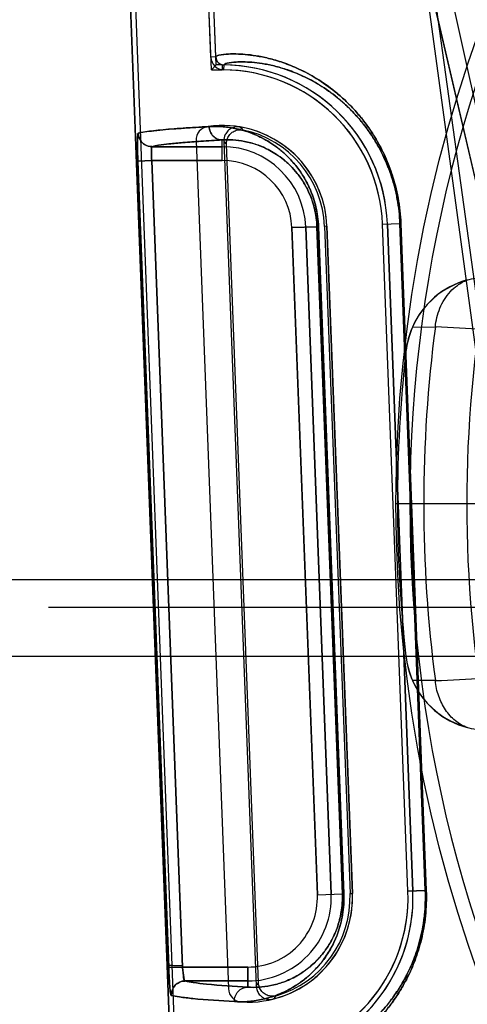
# Model space of a CAD drawing. Header units: millimetres. Extents: x 0 to 297, y 0 to 210.
# Tile 410 of 446: x 242.216 to 242.361, y 160.549 to 160.867. Entities that reach past the tile are written whole.
import ezdxf

# ---------------------------------------------------------------- set-up
doc = ezdxf.new("R2010")
doc.units = ezdxf.units.MM
doc.header["$LTSCALE"] = 16.335
doc.layers.get('0').update_dxf_attribs({"linetype": 'CONTINUOUS'})
for name, color, linetype in [('AXES_REF', 7, 'CONTINUOUS'), ('INTFCLR_1', 7, 'CONTINUOUS'), ('INTFCLR_144815', 7, 'CONTINUOUS'), ('INTFCLR_72935', 7, 'CONTINUOUS')]:
    doc.layers.add(name, color=color, linetype=linetype)

msp = doc.modelspace()

# ---------------------------------------------------------------- linework, layer by layer
at = {"color": 7, "linetype": 'Continuous'}
for radius in [8.7262453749, 8.7255, 8.6696226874]:
    msp.add_circle((241.415033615, 154.4105885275), radius, dxfattribs=at)
msp.add_arc((241.415033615, 154.4105885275), 8.64, 278.2771290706, 261.7228709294, dxfattribs=at)
at = {"layer": 'AXES_REF', "color": 9, "linetype": 'Continuous'}
msp.add_arc((241.415033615, 154.4105885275), 7.9600610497, 94.4118118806, 85.5881881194, dxfattribs=at)
at = {"layer": 'INTFCLR_1', "color": 6, "linetype": 'Continuous'}
for p, q in [((242.2401786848, 161.1861563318), (242.2868884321, 159.9635757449)), ((242.2417635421, 161.1862412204), (242.2884753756, 159.9636060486)), ((242.2782538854, 160.855222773), (242.2655581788, 161.1875200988)), ((242.279839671, 160.8552833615), (242.2671430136, 161.187605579)), ((242.2734575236, 160.8281587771), (242.283947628, 160.553590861)), ((242.31586579, 160.8004523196), (242.3241182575, 160.5844523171)), ((242.3421051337, 160.5851395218), (242.3338526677, 160.8011395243)), ((242.3436920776, 160.5851698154), (242.335439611, 160.8011698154))]:
    msp.add_line(p, q, dxfattribs=at)
at = {"layer": 'INTFCLR_1', "color": 9, "linetype": 'Continuous'}
for p, q in [((242.2798396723, 160.8552833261), (242.278253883, 160.8552228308)), ((242.2824924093, 160.851099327), (242.2825092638, 160.8526861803)), ((242.2819446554, 160.8217341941), (242.2819446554, 160.8284127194)), ((242.2819446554, 160.8262335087), (242.2591976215, 160.8262335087)), ((242.2545951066, 160.8215623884), (242.2590876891, 160.8217341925)), ((242.2545951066, 160.8215623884), (242.2645823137, 160.5604066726)), ((242.2590876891, 160.8217341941), (242.2819446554, 160.8217341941)), ((242.2590876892, 160.8217341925), (242.2690747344, 160.5605784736)), ((242.3045060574, 160.8000183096), (242.3126244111, 160.8003284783)), ((242.312758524, 160.5840183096), (242.3045060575, 160.8000183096)), ((242.3172545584, 160.5841900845), (242.3090020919, 160.8001900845)), ((242.3131190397, 160.8003284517), (242.3126244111, 160.8003284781)), ((242.3126244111, 160.8003284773), (242.3208407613, 160.5843270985)), ((242.3213430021, 160.5843270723), (242.3131190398, 160.8003284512)), ((242.3338526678, 160.8011395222), (242.3394973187, 160.801355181)), ((242.3394973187, 160.801355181), (242.3477127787, 160.5853537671)), ((242.3394973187, 160.801355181), (242.3398085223, 160.8013551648)), ((242.348029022, 160.5853537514), (242.3398085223, 160.8013551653)), ((242.3421051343, 160.5851395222), (242.3477127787, 160.5853537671)), ((242.3477127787, 160.5853537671), (242.348029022, 160.5853537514)), ((242.312758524, 160.5840183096), (242.3208407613, 160.5843270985)), ((242.3208407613, 160.5843270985), (242.3213430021, 160.5843270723)), ((242.2690747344, 160.5605784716), (242.2645823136, 160.5604066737)), ((242.290197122, 160.5605784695), (242.2690747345, 160.5605784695)), ((242.290197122, 160.5540757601), (242.290197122, 160.5605784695)), ((242.2698823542, 160.5560791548), (242.290197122, 160.5560791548))]:
    msp.add_line(p, q, dxfattribs=at)
at = {"layer": 'INTFCLR_1', "color": 6, "linetype": 'Continuous'}
for centre, radius, start, end in [((242.2825379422, 160.8553862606), 0.0042871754, 182.185453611, 269.3914573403), ((242.2825379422, 160.8553862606), 0.0027002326, 182.184680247, 269.3914656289), ((242.2819446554, 160.7991563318), 0.0519458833, 2.1879728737, 89.39582255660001), ((242.2819446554, 160.7991563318), 0.0535328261, 2.1879705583, 89.39575729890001), ((242.2779542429, 160.8283305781), 0.0045, 97.7885062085, 182.1879698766), ((242.2819446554, 160.7991563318), 0.0339458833, 2.1879704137, 97.78850629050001), ((242.290197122, 160.5831563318), 0.0519458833, 274.9802481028, 2.1879701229), ((242.290197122, 160.5831563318), 0.0535328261, 274.9802484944, 2.1879705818), ((242.290197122, 160.5831563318), 0.0339458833, 266.5874348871, 2.1879703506), ((242.2884443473, 160.553762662), 0.0045, 182.187969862, 266.5874352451)]:
    msp.add_arc(centre, radius, start, end, dxfattribs=at)
at = {"layer": 'INTFCLR_1', "color": 9, "linetype": 'Continuous'}
for centre, radius, start, end in [((242.2819446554, 160.7991563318), 0.0270771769, 2.1879705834, 89.99999998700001), ((242.2819446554, 160.7991563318), 0.0225778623, 2.1879702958, 89.99999993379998), ((242.290197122, 160.5831563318), 0.027077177, 270.0000000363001, 2.1879705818), ((242.2901971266, 160.5831563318), 0.0225778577, 270.0000000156, 2.1879709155)]:
    msp.add_arc(centre, radius, start, end, dxfattribs=at)
at = {"layer": 'INTFCLR_1', "color": 7, "linetype": 'Continuous'}
msp.add_arc((242.2698924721, 160.5515780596), 0.0045014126, 90.12879281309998, 182.1644691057, dxfattribs=at)
at = {"layer": 'INTFCLR_1', "color": 9, "linetype": 'Continuous'}
for points, knots in [([(242.3398085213, 160.8013551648), (242.3397031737, 160.8041232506), (242.3393237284, 160.8075660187), (242.3385114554, 160.8115929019), (242.337907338, 160.8141316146), (242.3371942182, 160.8165778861), (242.3363829, 160.8189275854), (242.3355433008, 160.8211319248), (242.3340161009, 160.8246543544), (242.3320204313, 160.8283682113), (242.3298619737, 160.8317159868), (242.3277697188, 160.834635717), (242.3251109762, 160.8378567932), (242.321846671, 160.841189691), (242.3177437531, 160.8447756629), (242.3127973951, 160.8482747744), (242.3078542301, 160.8509258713), (242.3041735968, 160.8525176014), (242.3009137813, 160.8537342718), (242.2978053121, 160.8546540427), (242.2948693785, 160.8553129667), (242.2923320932, 160.8557743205), (242.2895120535, 160.8561259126), (242.2865363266, 160.856283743), (242.2837303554, 160.8562472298), (242.2815487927, 160.8560044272), (242.2802468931, 160.8556812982), (242.279834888, 160.855407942), (242.2798396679, 160.8552833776)], [0, 0, 0, 0, 0.09145445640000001, 0.1138036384, 0.1356225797, 0.1775934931, 0.1978577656, 0.2176815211, 0.2554568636, 0.3245480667, 0.3565511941, 0.3869221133, 0.443096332, 0.4942467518, 0.5407728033, 0.6228600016, 0.6936556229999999, 0.7255371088, 0.7551980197, 0.8084927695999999, 0.8323850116, 0.8545194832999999, 0.8936035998, 0.9261879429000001, 0.9525909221, 0.9869380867, 0.995884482, 1, 1, 1, 1]), ([(242.3394973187, 160.801355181), (242.3393967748, 160.8039991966), (242.3390353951, 160.8072875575), (242.3382619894, 160.8111342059), (242.3376869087, 160.813558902), (242.3370081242, 160.8158952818), (242.336235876, 160.8181394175), (242.3354368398, 160.8202443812), (242.3339837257, 160.823607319), (242.3320848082, 160.827153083), (242.330030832, 160.830349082), (242.32804055, 160.833135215), (242.3255116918, 160.836208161), (242.3224068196, 160.8393869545), (242.3185056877, 160.8428047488), (242.3138034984, 160.8461373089), (242.3091039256, 160.8486592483), (242.3056057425, 160.8501706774), (242.3025089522, 160.8513239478), (242.299556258, 160.8521934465), (242.2967679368, 160.8528133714), (242.2943591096, 160.8532452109), (242.2916821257, 160.8535702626), (242.2888590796, 160.8537077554), (242.2861939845, 160.853657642), (242.2841316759, 160.8534099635), (242.2828852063, 160.8530829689), (242.2825042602, 160.8528077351), (242.2825092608, 160.852686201)], [0, 0, 0, 0, 0.0917406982, 0.1141566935, 0.136039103, 0.1781262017, 0.1984432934, 0.2183163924, 0.2561787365, 0.3254018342, 0.3574526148, 0.3878602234, 0.4440791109, 0.4952427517, 0.5417573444, 0.6237687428, 0.6944433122, 0.7262543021, 0.7558410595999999, 0.8089827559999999, 0.8327989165, 0.8548590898, 0.8938039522, 0.926266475, 0.9525704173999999, 0.9868267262, 0.9957825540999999, 1, 1, 1, 1]), ([(242.3131190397, 160.8003284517), (242.3130781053, 160.8014035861), (242.3129402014, 160.8030041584), (242.3126075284, 160.8051014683), (242.3121951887, 160.807096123), (242.3116639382, 160.8090083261), (242.3110318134, 160.8108183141), (242.3103746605, 160.8124770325), (242.3094836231, 160.814392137), (242.3083101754, 160.816494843), (242.3070799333, 160.8183814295), (242.3054411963, 160.8205721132), (242.3037161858, 160.822498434), (242.3019353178, 160.8241811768), (242.3002343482, 160.8256295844), (242.2981169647, 160.8271820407), (242.2948314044, 160.82915887), (242.2908283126, 160.8309406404), (242.2861519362, 160.8322244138), (242.2817872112, 160.8328001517), (242.2789869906, 160.8328145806), (242.2776519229, 160.8327402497)], [0, 0, 0, 0, 0.0603887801, 0.0899882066, 0.1191581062, 0.1746769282, 0.2012110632, 0.2267415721, 0.2747932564, 0.3196418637, 0.361787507, 0.4011088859, 0.4731194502, 0.506549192, 0.5385801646, 0.5984675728, 0.6536656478, 0.753576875, 0.8432732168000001, 0.9249493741, 1, 1, 1, 1]), ([(242.2776519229, 160.8327402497), (242.2776727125, 160.8321931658), (242.2779194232, 160.8310610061), (242.2788789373, 160.8296007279), (242.2803099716, 160.82863058), (242.2814190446, 160.8284076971), (242.2819446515, 160.8284046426)], [0, 0, 0, 0, 0.245399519, 0.5071339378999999, 0.7644002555, 1, 1, 1, 1]), ([(242.2547084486, 160.8305610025), (242.2546057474, 160.8305309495), (242.2545922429, 160.8300274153), (242.2544806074, 160.8293374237), (242.2544755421, 160.828028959), (242.2544656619, 160.8265573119), (242.2544929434, 160.8249253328), (242.2545340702, 160.8232760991), (242.254573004, 160.8221403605), (242.2545951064, 160.8215623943)], [0, 0, 0, 0, 0.0355686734, 0.1259042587, 0.2672790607, 0.4510475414, 0.6224132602, 0.8077479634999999, 1, 1, 1, 1]), ([(242.2591976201, 160.8262375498), (242.2583635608, 160.8262388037), (242.2568977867, 160.8266692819), (242.2552294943, 160.8282745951), (242.2547441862, 160.8297252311), (242.2547084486, 160.8305610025)], [0, 0, 0, 0, 0.3677585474, 0.6311502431, 1, 1, 1, 1]), ([(242.2591976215, 160.8262335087), (242.2598891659, 160.8264376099), (242.2617118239, 160.8267610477), (242.2650550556, 160.827182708), (242.2696152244, 160.8276021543), (242.275378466, 160.8280262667), (242.2796229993, 160.8282823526), (242.2819446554, 160.8284127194)], [0, 0, 0, 0, 0.0945749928, 0.2419709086, 0.4422842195, 0.6949987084, 1, 1, 1, 1]), ([(242.3126244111, 160.8003284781), (242.3125887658, 160.8012661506), (242.3124688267, 160.8026620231), (242.3121795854, 160.8044910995), (242.3118211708, 160.8062302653), (242.3112537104, 160.8082793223), (242.3104126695, 160.8105464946), (242.3094653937, 160.8125882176), (242.3084463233, 160.8144190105), (242.3073782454, 160.8160606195), (242.3059563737, 160.8179650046), (242.3044599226, 160.8196383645), (242.3029152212, 160.8210986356), (242.3014412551, 160.8223535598), (242.2996073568, 160.823696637), (242.296764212, 160.8254021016), (242.2933035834, 160.8269325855), (242.2892654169, 160.8280206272), (242.2855028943, 160.8284983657), (242.2830925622, 160.8284790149), (242.2819446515, 160.8284046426)], [0, 0, 0, 0, 0.0607662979, 0.0905464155, 0.1198898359, 0.1757219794, 0.2280429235, 0.2763131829, 0.3213373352, 0.3636200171, 0.4030428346, 0.475167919, 0.5086181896, 0.5406487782, 0.600481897, 0.6555683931, 0.7551297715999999, 0.8443623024, 0.925506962, 1, 1, 1, 1]), ([(242.2591976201, 160.8262375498), (242.25900254, 160.8262087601), (242.2590203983, 160.8252218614), (242.2589358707, 160.8243517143), (242.2590062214, 160.8229763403), (242.2590547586, 160.8221647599), (242.2590876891, 160.8217341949)], [0, 0, 0, 0, 0.130335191, 0.4536621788, 0.7145859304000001, 1, 1, 1, 1]), ([(242.2923807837, 160.5270322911), (242.2923855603, 160.5269066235), (242.2928293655, 160.5266680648), (242.2941671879, 160.5264495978), (242.2963939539, 160.5263811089), (242.2992241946, 160.5265700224), (242.3022010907, 160.5269671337), (242.3057121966, 160.5276922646), (242.3089583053, 160.5286302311), (242.3118069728, 160.5296496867), (242.3150365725, 160.5309744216), (242.3193831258, 160.5331496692), (242.3248711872, 160.5366858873), (242.3295420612, 160.540590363), (242.3333510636, 160.544508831), (242.3363243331, 160.5480838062), (242.3386984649, 160.5514850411), (242.340287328, 160.5541263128), (242.3411982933, 160.5557728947), (242.3426067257, 160.5584768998), (242.344098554, 160.5618780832), (242.3453335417, 160.5654852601), (242.3459911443, 160.5677293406), (242.3466101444, 160.5701151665), (242.3471254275, 160.5725883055), (242.3475265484, 160.575142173), (242.3480199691, 160.5791816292), (242.3481334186, 160.5826105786), (242.3480290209, 160.5853537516)], [0, 0, 0, 0, 0.0041551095, 0.013257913, 0.0481236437, 0.0748318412, 0.1077085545, 0.1470286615, 0.1932699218, 0.2191876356, 0.2469710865, 0.3085682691, 0.3794789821, 0.4622312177, 0.5090624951, 0.5598948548, 0.6156954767, 0.6459180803, 0.6617022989, 0.6778630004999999, 0.7466496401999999, 0.7841166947, 0.8037788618, 0.8238999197, 0.8655451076, 0.8871776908, 0.9092987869, 1, 1, 1, 1]), ([(242.2948444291, 160.5298255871), (242.2948487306, 160.5297030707), (242.2952609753, 160.5294599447), (242.2965431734, 160.5292344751), (242.2986490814, 160.5291522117), (242.3013379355, 160.5293176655), (242.3041625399, 160.5296835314), (242.3074960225, 160.530362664), (242.3105780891, 160.5312475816), (242.3132833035, 160.532212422), (242.3163514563, 160.533468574), (242.3204818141, 160.535535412), (242.3256976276, 160.5389009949), (242.3301366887, 160.5426208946), (242.3337571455, 160.5463564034), (242.3365841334, 160.5497666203), (242.3388413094, 160.5530117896), (242.3403518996, 160.5555322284), (242.3412181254, 160.5571038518), (242.3425577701, 160.5596856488), (242.3439764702, 160.5629331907), (242.3451506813, 160.5663771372), (242.3457759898, 160.5685200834), (242.3463646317, 160.5707987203), (242.346854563, 160.5731607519), (242.347235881, 160.5755999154), (242.3477048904, 160.5794584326), (242.3478124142, 160.5827335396), (242.3477127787, 160.5853537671)], [0, 0, 0, 0, 0.0042536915, 0.0133611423, 0.0481249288, 0.0747277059, 0.1074764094, 0.1466518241, 0.192738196, 0.2185773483, 0.2462835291, 0.3077362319, 0.3785294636, 0.4612132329, 0.5080387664, 0.5588910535, 0.6147435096, 0.6450065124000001, 0.6608150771, 0.67700292, 0.7459283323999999, 0.7834849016, 0.8031974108, 0.8233721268, 0.8651343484, 0.8868303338, 0.9090177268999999, 1, 1, 1, 1]), ([(242.2858857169, 160.5494046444), (242.2872673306, 160.5493241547), (242.2901615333, 160.5493388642), (242.2946668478, 160.5499548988), (242.2994889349, 160.5513283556), (242.3036101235, 160.55323806), (242.3065053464, 160.5550608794), (242.3082342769, 160.5563260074), (242.3100485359, 160.5577971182), (242.3118241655, 160.5594877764), (242.3135309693, 160.5614083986), (242.3152967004, 160.5636526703), (242.3169346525, 160.5662144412), (242.3183897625, 160.569115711), (242.3194181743, 160.5716348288), (242.3201379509, 160.5739320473), (242.3206164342, 160.5759133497), (242.3210270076, 160.5780496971), (242.3212864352, 160.580274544), (242.321379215, 160.5825618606), (242.321365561, 160.5837345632), (242.3213430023, 160.5843270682)], [0, 0, 0, 0, 0.0741702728, 0.1546339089, 0.2429791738, 0.3419225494, 0.3968630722, 0.4261042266, 0.4566930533, 0.5220022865, 0.5571969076, 0.5943301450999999, 0.6749684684, 0.7195761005, 0.7681525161, 0.8206304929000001, 0.8484164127, 0.8773538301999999, 0.9371840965, 0.9682229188, 1, 1, 1, 1]), ([(242.290197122, 160.5540757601), (242.2913837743, 160.553995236), (242.293872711, 160.5539866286), (242.2977531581, 160.5544913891), (242.3019141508, 160.5556562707), (242.3054743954, 160.5572951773), (242.3079772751, 160.558866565), (242.3094734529, 160.5599598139), (242.3110450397, 160.5612333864), (242.3125834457, 160.5626990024), (242.3140624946, 160.5643655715), (242.3155941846, 160.5663159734), (242.3170150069, 160.5685440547), (242.3182773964, 160.5710687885), (242.319170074, 160.5732628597), (242.3197948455, 160.5752642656), (242.3202102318, 160.5769909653), (242.3205667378, 160.578853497), (242.3207919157, 160.5807933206), (242.3208723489, 160.582787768), (242.3208604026, 160.583810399), (242.3208407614, 160.5843270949)], [0, 0, 0, 0, 0.073574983, 0.15347806, 0.2413293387, 0.3398925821, 0.3947086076, 0.423909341, 0.4544751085, 0.5198002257, 0.5550397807, 0.5922469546, 0.6731336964, 0.7179258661, 0.7667362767, 0.8194998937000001, 0.8474484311, 0.8765619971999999, 0.9367727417, 0.9680141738, 1, 1, 1, 1]), ([(242.290197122, 160.5540757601), (242.2857196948, 160.5543388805), (242.2798063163, 160.5547088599), (242.273044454, 160.5554706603), (242.2707400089, 160.5558365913), (242.2698823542, 160.5560791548)], [0, 0, 0, 0, 0.6586243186, 0.8691172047, 1, 1, 1, 1]), ([(242.2858857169, 160.5494046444), (242.2858674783, 160.5499769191), (242.2860505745, 160.5511832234), (242.2869942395, 160.552767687), (242.2884791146, 160.5538294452), (242.2896466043, 160.5540729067), (242.290197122, 160.5540757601)], [0, 0, 0, 0, 0.2441201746, 0.506899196, 0.7652768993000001, 1, 1, 1, 1]), ([(242.2653939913, 160.5514080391), (242.2662593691, 160.5511653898), (242.268583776, 160.5507995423), (242.2754046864, 160.5500376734), (242.2813693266, 160.5496677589), (242.2858857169, 160.5494046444)], [0, 0, 0, 0, 0.1308507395, 0.3413375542, 1, 1, 1, 1])]:
    msp.add_open_spline(points, degree=3, knots=knots, dxfattribs=at)
at = {"layer": 'INTFCLR_1', "color": 6, "linetype": 'Continuous'}
msp.add_open_spline([(242.2776514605, 160.8327402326), (242.2762018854, 160.8326594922), (242.273403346, 160.8324960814), (242.2693323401, 160.8322297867), (242.2655478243, 160.8319479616), (242.2621053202, 160.8316473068), (242.2591104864, 160.8313308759), (242.2566922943, 160.8309964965), (242.2552834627, 160.8307291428), (242.2547089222, 160.8305610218)], degree=3, knots=[0, 0, 0, 0, 0.1888198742, 0.3645867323, 0.5305926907, 0.6823681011, 0.814025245, 0.9221434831, 1, 1, 1, 1], dxfattribs=at)
at = {"layer": 'INTFCLR_1', "color": 7, "linetype": 'Continuous'}
for points, knots in [([(242.2654488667, 160.551350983), (242.2653671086, 160.5512438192), (242.2651721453, 160.5520314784), (242.2650516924, 160.5529603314), (242.264856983, 160.5550365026), (242.264739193, 160.5570284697), (242.2646522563, 160.5586930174), (242.2646044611, 160.5598275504), (242.2645823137, 160.5604066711)], [0, 0, 0, 0, 0.0442575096, 0.1345118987, 0.4573237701, 0.6260773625, 0.8097107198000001, 1, 1, 1, 1]), ([(242.2645823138, 160.5604066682), (242.2646141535, 160.5595744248), (242.2646831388, 160.5579737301), (242.2648193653, 160.5557311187), (242.2649626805, 160.5535504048), (242.2651881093, 160.5521549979), (242.2653939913, 160.5514080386)], [0, 0, 0, 0, 0.2761379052, 0.5311304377, 0.7451301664, 1, 1, 1, 1]), ([(242.2690747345, 160.5605784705), (242.2690968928, 160.5602887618), (242.2691653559, 160.5594792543), (242.2693238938, 160.5580291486), (242.2694851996, 160.5571861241), (242.269749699, 160.5559268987), (242.2699367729, 160.5560506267)], [0, 0, 0, 0, 0.1872422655, 0.5347088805, 0.8554618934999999, 1, 1, 1, 1]), ([(242.2690747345, 160.5605784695), (242.269113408, 160.5600808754), (242.26917107, 160.5590948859), (242.2694818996, 160.5577774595), (242.2693031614, 160.556159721), (242.2698823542, 160.5560791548)], [0, 0, 0, 0, 0.3262408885, 0.6177564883, 1, 1, 1, 1]), ([(242.2654488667, 160.551350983), (242.2654112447, 160.5522323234), (242.2658191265, 160.5538074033), (242.2675083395, 160.5555798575), (242.269060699, 160.5560550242), (242.2699367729, 160.5560506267)], [0, 0, 0, 0, 0.3689261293, 0.6336074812, 1, 1, 1, 1])]:
    msp.add_open_spline(points, degree=3, knots=knots, dxfattribs=at)
at = {"layer": 'INTFCLR_144815', "color": 9, "linetype": 'Continuous'}
for p, q in [((242.3727039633, 160.7167535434), (242.2908841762, 161.3096670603)), ((242.3670132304, 160.8027074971), (242.279883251, 161.1755115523)), ((242.2897351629, 161.1755115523), (242.3721063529, 160.8027074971)), ((242.3666337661, 160.8040912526), (242.2801505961, 161.1741277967)), ((242.3091863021, 161.1621329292), (242.3698535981, 160.7171782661)), ((242.3435538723, 160.7678192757), (242.3509727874, 160.7678528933)), ((242.3414378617, 160.7599025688), (242.3414444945, 160.7599619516)), ((243.3499448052, 160.6859285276), (242.2166256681, 160.6859285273)), ((242.2256242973, 160.6770855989), (243.3409461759, 160.6770855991)), ((242.3414444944, 160.6612151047), (242.3414378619, 160.6612744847)), ((242.3509727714, 160.653324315), (242.3435538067, 160.653357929))]:
    msp.add_line(p, q, dxfattribs=at)
at = {"layer": 'INTFCLR_144815', "color": 6, "linetype": 'Continuous'}
for p, q in [((242.3427116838, 160.7105885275), (242.3382116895, 160.7105885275)), ((242.3427116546, 160.7105885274), (242.3382117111, 160.7105885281)), ((242.3665455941, 160.7105885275), (242.3427116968, 160.7105885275)), ((242.2166256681, 160.6859285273), (242.1883510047, 160.6859285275)), ((242.1902761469, 160.6612887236), (243.3762943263, 160.6612887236))]:
    msp.add_line(p, q, dxfattribs=at)
at = {"layer": 'INTFCLR_144815', "color": 9, "linetype": 'Continuous'}
msp.add_circle((242.7832852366, 160.7105885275), 0.4450735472, dxfattribs=at)
for centre, radius, start, end in [((242.7832852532, 160.7106670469), 0.4405735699, 359.9897887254, 180.0102113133), ((242.7832852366, 160.7105885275), 0.4360885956, 172.4544928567, 187.5455071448), ((242.0238899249, 154.1687175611), 6.6072363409, 86.89196777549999, 87.1624852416), ((242.7832852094, 160.7105100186), 0.4405735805, 179.9897901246, 0.0102099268), ((242.0233370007, 167.2633516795), 6.6181424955, 272.8376276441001, 273.1076992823)]:
    msp.add_arc(centre, radius, start, end, dxfattribs=at)
at = {"layer": 'INTFCLR_144815', "color": 6, "linetype": 'Continuous'}
for centre, radius, start, end in [((242.3682637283, 160.7569107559), 0.0269920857, 91.5089008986, 173.63513374), ((242.3682817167, 160.7569912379), 0.0269943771, 104.9286134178, 156.3519452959), ((242.7832852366, 160.7105885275), 0.4221456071, 170.0000000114, 189.9999999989), ((242.3683416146, 160.7569526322), 0.0270650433, 156.3279439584, 173.6159011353), ((242.7832852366, 160.7105885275), 0.4445907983, 173.627751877, 186.3722481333), ((242.3682637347, 160.6642662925), 0.0269920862, 186.3648512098, 268.491085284), ((242.3683316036, 160.664221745), 0.0270547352, 186.3808204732, 203.6753744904), ((242.3682817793, 160.6641858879), 0.0269944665, 203.6481394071, 255.071297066)]:
    msp.add_arc(centre, radius, start, end, dxfattribs=at)
at = {"layer": 'INTFCLR_144815', "color": 9, "linetype": 'Continuous'}
for points, knots in [([(242.3509727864, 160.7678528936), (242.3510651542, 160.7688730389), (242.3514009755, 160.7709394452), (242.3523678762, 160.7739575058), (242.3538235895, 160.7768118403), (242.35573404, 160.7793357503), (242.3581970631, 160.7815508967), (242.3601873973, 160.7826432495), (242.3613276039, 160.7830740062)], [0, 0, 0, 0, 0.1587862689, 0.3232324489, 0.4893702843, 0.6531213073, 0.8110563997, 1, 1, 1, 1]), ([(242.361327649, 160.638102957), (242.3599310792, 160.6386307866), (242.3572348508, 160.6402235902), (242.3540434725, 160.6437928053), (242.3518327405, 160.6482790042), (242.3511273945, 160.6516164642), (242.3509727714, 160.653324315)], [0, 0, 0, 0, 0.2318302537, 0.4763818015, 0.7337212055, 1, 1, 1, 1])]:
    msp.add_open_spline(points, degree=3, knots=knots, dxfattribs=at)
at = {"layer": 'INTFCLR_72935', "color": 6, "linetype": 'Continuous'}
for p, q in [((242.2868884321, 159.9635757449), (242.2401786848, 161.1861563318)), ((242.2417651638, 161.1861987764), (242.2884759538, 159.963590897)), ((242.2784113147, 160.8511022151), (242.2655586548, 161.1875076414)), ((242.2799387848, 160.8526891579), (242.2671430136, 161.187605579)), ((242.2799387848, 160.8526891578), (242.2784113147, 160.8511022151)), ((242.2784113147, 160.8511022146), (242.2819446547, 160.8511022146)), ((242.2819446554, 160.8526891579), (242.2799387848, 160.8526891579)), ((242.2824693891, 160.8280200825), (242.2929226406, 160.5544167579)), ((242.2936717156, 160.5554348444), (242.2832939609, 160.8270621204)), ((242.3150783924, 160.8004372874), (242.323330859, 160.5844372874)), ((242.3241182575, 160.5844523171), (242.31586579, 160.8004523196)), ((242.342103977, 160.5851698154), (242.3338515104, 160.8011698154)), ((242.335439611, 160.8011698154), (242.3436920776, 160.5851698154))]:
    msp.add_line(p, q, dxfattribs=at)
at = {"layer": 'INTFCLR_72935', "color": 9, "linetype": 'Continuous'}
for p, q in [((242.2819446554, 160.8526891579), (242.2819446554, 160.851102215)), ((242.2819446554, 160.8217341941), (242.2819446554, 160.8284127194)), ((242.2591976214, 160.8262335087), (242.2819446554, 160.8262335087)), ((242.2590876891, 160.8217341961), (242.2545951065, 160.821562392)), ((242.2645823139, 160.5604066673), (242.2545951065, 160.821562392)), ((242.2690747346, 160.5605784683), (242.2590876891, 160.8217341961)), ((242.2819446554, 160.8217341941), (242.2590876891, 160.8217341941)), ((242.3126244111, 160.8003284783), (242.3045060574, 160.8000183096)), ((242.3045060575, 160.8000183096), (242.312758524, 160.5840183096)), ((242.3090020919, 160.8001900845), (242.3172545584, 160.5841900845)), ((242.3208407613, 160.5843270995), (242.3126244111, 160.8003284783)), ((242.3126244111, 160.8003284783), (242.3131190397, 160.8003284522)), ((242.3131190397, 160.8003284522), (242.3213430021, 160.5843270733)), ((242.3158657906, 160.800452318), (242.3150789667, 160.8004222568)), ((242.3338526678, 160.8011395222), (242.3394973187, 160.801355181)), ((242.3394973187, 160.8013551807), (242.3398085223, 160.801355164)), ((242.3477127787, 160.5853537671), (242.3394973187, 160.8013551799)), ((242.3398085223, 160.8013551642), (242.348029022, 160.5853537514)), ((242.3477127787, 160.5853537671), (242.3421051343, 160.5851395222)), ((242.3477127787, 160.5853537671), (242.3477491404, 160.5838899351)), ((242.3477127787, 160.5853537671), (242.348029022, 160.5853537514)), ((242.312758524, 160.5840183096), (242.3208407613, 160.5843270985)), ((242.3208407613, 160.5843270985), (242.3213430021, 160.5843270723)), ((242.3233314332, 160.5844222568), (242.3241182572, 160.584452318)), ((242.2690747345, 160.5605784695), (242.290197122, 160.5605784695)), ((242.290197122, 160.5605784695), (242.290197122, 160.5540757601)), ((242.290197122, 160.5560791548), (242.2698823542, 160.5560791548))]:
    msp.add_line(p, q, dxfattribs=at)
at = {"layer": 'INTFCLR_72935', "color": 7, "linetype": 'Continuous'}
msp.add_line((242.2645823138, 160.5604066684), (242.2690747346, 160.5605784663), dxfattribs=at)
at = {"layer": 'INTFCLR_72935', "color": 6, "linetype": 'Continuous'}
for centre, radius, start, end in [((242.2819446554, 160.7991563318), 0.0535328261, 2.187970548, 90.00000000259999), ((242.2819446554, 160.7991563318), 0.0519458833, 2.1879728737, 90.0000007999), ((242.2819446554, 160.7991563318), 0.0339458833, 2.1879732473, 80.220805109), ((242.2819446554, 160.7991563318), 0.0331584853, 2.1879704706, 78.27170916), ((242.290197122, 160.5831563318), 0.0519458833, 270.4807594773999, 2.1879701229), ((242.290197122, 160.5831563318), 0.0535328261, 272.230106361, 2.187970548), ((242.290197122, 160.5831563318), 0.0339458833, 284.15513625, 2.1879689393), ((242.290197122, 160.5831563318), 0.0331584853, 286.1042320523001, 2.1879706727)]:
    msp.add_arc(centre, radius, start, end, dxfattribs=at)
at = {"layer": 'INTFCLR_72935', "color": 9, "linetype": 'Continuous'}
for centre, radius, start, end in [((242.2265952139, 160.7712646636), 0.08659210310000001, 44.1897534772, 45.10718980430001), ((242.226564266, 160.7790655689), 0.0743096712, 40.2331223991, 41.2077041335), ((242.2819446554, 160.7991563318), 0.0270771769, 2.187970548, 90.0000000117), ((242.2819446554, 160.7991563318), 0.0225778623, 2.1879702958, 89.99999993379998), ((242.290197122, 160.5831563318), 0.027077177, 269.9999999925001, 2.1879705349), ((242.290197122, 160.5831563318), 0.0225778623, 269.9999999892, 2.1879704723), ((242.2912827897, 160.583204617), 0.0295792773, 359.9063571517, 2.1747962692), ((242.2698924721, 160.5515780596), 0.0045014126, 90.12879358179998, 182.1644691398), ((242.2334452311, 160.5989629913), 0.0743096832, 323.1682372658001, 324.1428188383), ((242.2328809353, 160.6067434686), 0.0865920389, 319.2687513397, 320.1861883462)]:
    msp.add_arc(centre, radius, start, end, dxfattribs=at)
for points, knots in [([(242.2798396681, 160.8552833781), (242.2798348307, 160.8554094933), (242.2802546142, 160.8556844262), (242.2815682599, 160.8560079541), (242.2837678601, 160.8562498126), (242.2865863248, 160.8562827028), (242.2895619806, 160.8561212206), (242.2930891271, 160.8556778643), (242.2963700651, 160.8550051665), (242.2992676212, 160.8542213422), (242.3025730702, 160.8531641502), (242.3070567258, 160.8513522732), (242.3127812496, 160.8482844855), (242.3171405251, 160.8452035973), (242.3201320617, 160.8426884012), (242.3223231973, 160.8407025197), (242.3250933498, 160.8378751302), (242.3277390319, 160.8346744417), (242.3298274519, 160.8317666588), (242.3319920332, 160.8284175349), (242.3339946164, 160.8246987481), (242.3355266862, 160.8211724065), (242.3363688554, 160.8189663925), (242.3371842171, 160.8166101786), (242.3379008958, 160.8141562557), (242.3385074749, 160.8116112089), (242.3393224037, 160.8075771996), (242.3397029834, 160.8041282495), (242.3398085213, 160.801355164)], [0, 0, 0, 0, 0.0041667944, 0.0132325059, 0.04788090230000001, 0.0743889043, 0.106992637, 0.1459539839, 0.1917350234, 0.2174100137, 0.2450322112, 0.3062748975, 0.3767708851, 0.459022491, 0.4819214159, 0.5057929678, 0.5566317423, 0.6124577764, 0.6427014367, 0.6747871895, 0.7440712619, 0.7818214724, 0.801661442, 0.8220172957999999, 0.8641280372, 0.8859911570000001, 0.908379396, 1, 1, 1, 1]), ([(242.282509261, 160.8526862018), (242.2825042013, 160.8528092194), (242.2828924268, 160.8530861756), (242.2841502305, 160.8534134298), (242.2862295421, 160.8536603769), (242.2889065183, 160.8537069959), (242.2917295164, 160.8535659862), (242.2950779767, 160.8531559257), (242.2981931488, 160.8525243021), (242.3009449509, 160.851784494), (242.3040853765, 160.8507839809), (242.3083465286, 160.8490644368), (242.3137881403, 160.8461465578), (242.3179317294, 160.843212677), (242.3207756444, 160.8408161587), (242.3228597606, 160.8389226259), (242.3254949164, 160.8362256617), (242.3280113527, 160.8331721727), (242.3299979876, 160.8303974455), (242.3320577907, 160.827200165), (242.3339632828, 160.8236497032), (242.3354210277, 160.8202830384), (242.336222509, 160.8181764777), (242.3369986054, 160.8159261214), (242.3376807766, 160.8135824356), (242.3382581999, 160.8111516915), (242.3390341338, 160.8072982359), (242.3393965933, 160.8040039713), (242.3394973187, 160.8013551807)], [0, 0, 0, 0, 0.0042689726, 0.0133434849, 0.0478995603, 0.0743080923, 0.1067900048, 0.1456126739, 0.1912440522, 0.216842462, 0.2443885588, 0.3054870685, 0.3758623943, 0.4580378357, 0.4809282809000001, 0.5047968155, 0.5556486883, 0.611518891, 0.6417989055, 0.6739322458, 0.7433482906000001, 0.7811853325, 0.8010746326, 0.8214835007, 0.8637107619, 0.8856374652, 0.9080926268, 1, 1, 1, 1]), ([(242.2776519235, 160.8327402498), (242.2789843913, 160.8328144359), (242.2817734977, 160.8328003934), (242.2861186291, 160.8322299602), (242.2907830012, 160.8309564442), (242.2947914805, 160.8291801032), (242.2980917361, 160.8271994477), (242.3002190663, 160.8256417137), (242.3019251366, 160.8241904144), (242.3037085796, 160.822506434), (242.3059266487, 160.8200309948), (242.3079470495, 160.8171394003), (242.3094627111, 160.8144337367), (242.3105595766, 160.8120839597), (242.3115338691, 160.8094726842), (242.312329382, 160.8066178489), (242.3128932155, 160.8035424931), (242.3130775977, 160.8014169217), (242.3131190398, 160.8003284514)], [0, 0, 0, 0, 0.0749094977, 0.1561165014, 0.2453216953, 0.3454232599, 0.4010855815, 0.4611454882, 0.493172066, 0.5267668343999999, 0.5987710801, 0.6793235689, 0.7241924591, 0.7727267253, 0.8247342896, 0.8804636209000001, 0.9388580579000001, 1, 1, 1, 1]), ([(242.2819446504, 160.8284006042), (242.2814187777, 160.8284036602), (242.2803106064, 160.8286324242), (242.2788788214, 160.8296001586), (242.2779194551, 160.8310611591), (242.2776727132, 160.8321931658), (242.2776519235, 160.8327402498)], [0, 0, 0, 0, 0.2356907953, 0.4929264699, 0.7546297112, 1, 1, 1, 1]), ([(242.2545951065, 160.8215623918), (242.2545729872, 160.8221407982), (242.2545342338, 160.8232774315), (242.254492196, 160.8249279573), (242.2544697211, 160.826451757), (242.2544661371, 160.8277962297), (242.2544901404, 160.8288898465), (242.2545209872, 160.8297542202), (242.2545978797, 160.8302201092), (242.2546382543, 160.830540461), (242.2547084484, 160.8305610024)], [0, 0, 0, 0, 0.1923531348, 0.3779730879, 0.5484957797, 0.6993161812, 0.823096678, 0.9165210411, 0.9756952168, 1, 1, 1, 1]), ([(242.2547084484, 160.8305610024), (242.2547441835, 160.8297247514), (242.2552295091, 160.8282738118), (242.2568969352, 160.8266658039), (242.2583637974, 160.8262393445), (242.2591976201, 160.8262375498)], [0, 0, 0, 0, 0.3689833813, 0.6324226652, 1, 1, 1, 1]), ([(242.2819446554, 160.8284127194), (242.2796222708, 160.8282823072), (242.2753768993, 160.8280261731), (242.26961302, 160.8276019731), (242.2650532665, 160.827182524), (242.2617108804, 160.8267608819), (242.2598888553, 160.8264375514), (242.2591976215, 160.8262335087)], [0, 0, 0, 0, 0.3050970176, 0.5578258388, 0.7581134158, 0.9054662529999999, 1, 1, 1, 1]), ([(242.2819446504, 160.8284006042), (242.2830902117, 160.8284750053), (242.2854907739, 160.8284895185), (242.2892364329, 160.8280199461), (242.2932640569, 160.8269409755), (242.2967297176, 160.8254163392), (242.299585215, 160.8237082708), (242.3014279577, 160.8223610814), (242.3029061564, 160.8211040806), (242.304453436, 160.8196428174), (242.3063778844, 160.8174923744), (242.3081319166, 160.8149774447), (242.3094472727, 160.8126227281), (242.3104004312, 160.8105756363), (242.3112465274, 160.8083010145), (242.3119379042, 160.8058124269), (242.312427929, 160.8031310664), (242.3125884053, 160.8012776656), (242.3126244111, 160.8003284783)], [0, 0, 0, 0, 0.0743518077, 0.1550296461, 0.2437872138, 0.343516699, 0.3990892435, 0.4590649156, 0.4911046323, 0.524718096, 0.5968479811, 0.6775891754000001, 0.7227248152, 0.7714146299, 0.8236940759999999, 0.8797338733, 0.9384790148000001, 1, 1, 1, 1]), ([(242.2590876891, 160.8217341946), (242.2590654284, 160.8220235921), (242.2590133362, 160.8228387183), (242.2589286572, 160.8242314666), (242.259018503, 160.825227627), (242.2590049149, 160.8262072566), (242.2591976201, 160.8262375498)], [0, 0, 0, 0, 0.1918378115, 0.546653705, 0.8710704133, 1, 1, 1, 1]), ([(242.3480290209, 160.5853537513), (242.3480819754, 160.5839605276), (242.3480877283, 160.581209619), (242.3478065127, 160.5771528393), (242.3472642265, 160.57325896), (242.346495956, 160.5695676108), (242.3455446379, 160.566104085), (242.3441169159, 160.5619299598), (242.3420769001, 160.5572590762), (242.3396976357, 160.553056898), (242.3377206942, 160.5500829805), (242.3358044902, 160.5474621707), (242.3338240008, 160.5450727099), (242.3317951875, 160.5429094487), (242.3290140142, 160.5401505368), (242.3249047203, 160.536712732), (242.3194207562, 160.5331696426), (242.3150642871, 160.530993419), (242.3118298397, 160.5296610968), (242.3089782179, 160.5286325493), (242.3062726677, 160.5278543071), (242.3037328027, 160.5272855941), (242.301571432, 160.5268782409), (242.2991975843, 160.5265720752), (242.296367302, 160.5263795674), (242.2941502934, 160.5264503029), (242.292821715, 160.5266708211), (242.2923855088, 160.526908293), (242.2923807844, 160.5270323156)], [0, 0, 0, 0, 0.046063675, 0.0907932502, 0.1342483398, 0.1758512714, 0.215278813, 0.2528373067, 0.321532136, 0.3833255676, 0.4121154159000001, 0.4394793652, 0.4905636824, 0.5145184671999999, 0.5374441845, 0.6199770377, 0.6909349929, 0.7527024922, 0.7805654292, 0.8064766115, 0.8528279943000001, 0.8734517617, 0.8924461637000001, 0.9255129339, 0.9522459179, 0.9869084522, 0.9958994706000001, 1, 1, 1, 1]), ([(242.3213430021, 160.5843270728), (242.3213871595, 160.5831672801), (242.3213559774, 160.5808808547), (242.320972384, 160.5775694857), (242.3203100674, 160.5744901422), (242.3194394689, 160.57169535), (242.3184185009, 160.5691795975), (242.3172933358, 160.5669238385), (242.3160942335, 160.5648991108), (242.3144774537, 160.5625463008), (242.3123737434, 160.5600182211), (242.3101168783, 160.5578584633), (242.3083141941, 160.556387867), (242.3065902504, 160.5551183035), (242.3036946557, 160.5532829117), (242.2995616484, 160.5513541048), (242.2947136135, 160.5499631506), (242.2901819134, 160.5493392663), (242.2872716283, 160.5493239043), (242.2858857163, 160.5494046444)], [0, 0, 0, 0, 0.0622033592, 0.1222915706, 0.178374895, 0.2307655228, 0.2789783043, 0.3237295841, 0.3657434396, 0.4049884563, 0.4766378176, 0.5415613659, 0.5720673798, 0.6012766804, 0.6562614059, 0.7555726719, 0.8445050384, 0.9255970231, 1, 1, 1, 1]), ([(242.3208620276, 160.5831562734), (242.3208610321, 160.582534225), (242.3208074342, 160.5809344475), (242.3205194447, 160.5784352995), (242.3199443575, 160.5757511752), (242.3191887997, 160.5733161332), (242.318302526, 160.5711249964), (242.3173261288, 160.5691613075), (242.3162861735, 160.567400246), (242.3148839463, 160.5653552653), (242.3130614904, 160.5631606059), (242.3111045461, 160.561287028), (242.3095428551, 160.5600134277), (242.3080503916, 160.5589158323), (242.305547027, 160.5573335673), (242.3019766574, 160.5556780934), (242.2977930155, 160.5544981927), (242.2938898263, 160.5539865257), (242.2913872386, 160.5539954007), (242.290197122, 160.5540757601)], [0, 0, 0, 0, 0.0394323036, 0.1013981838, 0.1591941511, 0.2131972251, 0.2628133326, 0.3088649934, 0.3520901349, 0.392350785, 0.4659531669, 0.5324616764, 0.5637407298, 0.5936502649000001, 0.6498542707, 0.7512322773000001, 0.841860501, 0.9243855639, 1, 1, 1, 1]), ([(242.3477525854, 160.5831567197), (242.3477516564, 160.582557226), (242.3477187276, 160.580664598), (242.3475016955, 160.5775204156), (242.3469866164, 160.5738012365), (242.3462568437, 160.5702755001), (242.3453505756, 160.5669680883), (242.3439955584, 160.5629819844), (242.3420531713, 160.5585241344), (242.3397908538, 160.5545126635), (242.3379109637, 160.5516738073), (242.3360901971, 160.5491725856), (242.3342051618, 160.5468947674), (242.3322777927, 160.5448300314), (242.3296336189, 160.5422013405), (242.3257296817, 160.538925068), (242.3205161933, 160.5355546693), (242.316379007, 160.5334809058), (242.3133049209, 160.5322206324), (242.3105952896, 160.5312529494), (242.3080276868, 160.5305145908), (242.3056163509, 160.5299796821), (242.30356378, 160.5296049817), (242.3013125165, 160.5293169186), (242.2986230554, 160.5291512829), (242.296526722, 160.5292357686), (242.2952530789, 160.529462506), (242.2948480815, 160.5297045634), (242.2948438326, 160.5298255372)], [0, 0, 0, 0, 0.0213421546, 0.0673777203, 0.1120997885, 0.1549098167, 0.195464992, 0.2341047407, 0.3047181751, 0.3682141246, 0.3977900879, 0.4258952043, 0.4783244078, 0.5029117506, 0.5264277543, 0.61104404, 0.68373349, 0.7469777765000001, 0.7754788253, 0.8019736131, 0.8493800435, 0.8704651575, 0.8898774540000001, 0.9236766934, 0.9509978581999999, 0.9864607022, 0.9956906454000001, 1, 1, 1, 1]), ([(242.2698823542, 160.5560791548), (242.2707400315, 160.5558366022), (242.2730444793, 160.5554706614), (242.279806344, 160.5547088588), (242.2857197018, 160.5543388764), (242.290197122, 160.5540757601)], [0, 0, 0, 0, 0.1308855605, 0.341376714, 1, 1, 1, 1]), ([(242.2858857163, 160.5494046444), (242.2858674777, 160.5499769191), (242.286050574, 160.5511832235), (242.2869942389, 160.5527676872), (242.2884791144, 160.5538294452), (242.2896466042, 160.5540729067), (242.290197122, 160.5540757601)], [0, 0, 0, 0, 0.2441201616, 0.5068991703, 0.7652768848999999, 1, 1, 1, 1]), ([(242.2858857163, 160.5494046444), (242.2813693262, 160.5496677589), (242.2754046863, 160.5500376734), (242.2685837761, 160.5507995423), (242.2662593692, 160.5511653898), (242.2653939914, 160.5514080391)], [0, 0, 0, 0, 0.6586624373, 0.8691492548, 1, 1, 1, 1])]:
    msp.add_open_spline(points, degree=3, knots=knots, dxfattribs=at)
at = {"layer": 'INTFCLR_72935', "color": 6, "linetype": 'Continuous'}
for points, knots in [([(242.279839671, 160.8552833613), (242.2798590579, 160.8547760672), (242.280290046, 160.8534372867), (242.2816868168, 160.8526948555), (242.2825092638, 160.8526861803)], [0, 0, 0, 0, 0.3816574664, 1, 1, 1, 1]), ([(242.2547089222, 160.8305610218), (242.255368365, 160.8307540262), (242.2570578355, 160.8310576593), (242.2600257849, 160.8314411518), (242.263780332, 160.8318031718), (242.2680985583, 160.8321449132), (242.2727826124, 160.8324591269), (242.2760081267, 160.8326487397), (242.2776514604, 160.8327402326)], [0, 0, 0, 0, 0.08936447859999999, 0.222530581, 0.389450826, 0.5797688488, 0.7859384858, 1, 1, 1, 1]), ([(242.2877104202, 160.8326089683), (242.2872340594, 160.832691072), (242.2862471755, 160.8327030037), (242.2848461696, 160.8322440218), (242.2836633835, 160.8313642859), (242.2826926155, 160.8299634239), (242.2824421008, 160.8287343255), (242.2824693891, 160.8280200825)], [0, 0, 0, 0, 0.1827130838, 0.3654426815, 0.5479304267, 0.7298284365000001, 1, 1, 1, 1]), ([(242.283293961, 160.8270621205), (242.2832751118, 160.827555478), (242.2834009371, 160.8285532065), (242.2840608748, 160.8298992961), (242.2851212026, 160.8309554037), (242.2866820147, 160.8317197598), (242.2879665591, 160.8317716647), (242.2886848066, 160.8316225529)], [0, 0, 0, 0, 0.1831432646, 0.3651991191, 0.5465236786, 0.7278868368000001, 1, 1, 1, 1]), ([(242.2929226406, 160.5544167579), (242.2929410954, 160.5539337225), (242.2931340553, 160.5529658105), (242.2938735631, 160.551690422), (242.2949794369, 160.5507157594), (242.2965511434, 160.5500565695), (242.29780547, 160.5500663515), (242.2984985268, 160.5502411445)], [0, 0, 0, 0, 0.1827143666, 0.3654436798, 0.5479312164, 0.7298303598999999, 1, 1, 1, 1]), ([(242.2993948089, 160.5512990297), (242.2989204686, 160.5511620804), (242.2979217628, 160.5510442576), (242.2964564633, 160.551361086), (242.2951763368, 160.5521362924), (242.2940590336, 160.5534674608), (242.2936997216, 160.5547018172), (242.2936717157, 160.5554348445)], [0, 0, 0, 0, 0.1831421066, 0.365199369, 0.5465247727, 0.7278869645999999, 1, 1, 1, 1])]:
    msp.add_open_spline(points, degree=3, knots=knots, dxfattribs=at)
at = {"layer": 'INTFCLR_72935', "color": 7, "linetype": 'Continuous'}
for points, knots in [([(242.2690395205, 160.5610132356), (242.2687738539, 160.561004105), (242.2679808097, 160.560987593), (242.2666240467, 160.5609557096), (242.2655324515, 160.5611224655), (242.2646357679, 160.5610985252), (242.2645472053, 160.5612762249)], [0, 0, 0, 0, 0.1763530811, 0.530125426, 0.8682802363, 1, 1, 1, 1]), ([(242.2645472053, 160.5612762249), (242.2645668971, 160.5606964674), (242.2646163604, 160.559544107), (242.2646932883, 160.5578547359), (242.2647771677, 160.5563730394), (242.2648603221, 160.5551338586), (242.2649442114, 160.5540529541), (242.2650413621, 160.5530784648), (242.2651400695, 160.5522155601), (242.2652546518, 160.551743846), (242.265320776, 160.5514285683), (242.2653939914, 160.5514080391)], [0, 0, 0, 0, 0.175182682, 0.3483077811, 0.5107389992, 0.6232334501, 0.723652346, 0.8372287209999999, 0.9223507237, 0.9770368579, 1, 1, 1, 1]), ([(242.2653939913, 160.5514080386), (242.2652352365, 160.5518982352), (242.2650222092, 160.5529504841), (242.2648921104, 160.5547383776), (242.2647152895, 160.5572376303), (242.2646292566, 160.5591794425), (242.2645823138, 160.5604066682)], [0, 0, 0, 0, 0.1691170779, 0.3560472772, 0.5929530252, 1, 1, 1, 1]), ([(242.2698823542, 160.5560791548), (242.2696767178, 160.5561078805), (242.2695528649, 160.5570573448), (242.2693236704, 160.5579614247), (242.2691699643, 160.5594796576), (242.2690792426, 160.5604362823), (242.2690395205, 160.5610132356)], [0, 0, 0, 0, 0.1235787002, 0.4193134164, 0.6557971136, 1, 1, 1, 1]), ([(242.2698823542, 160.5560791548), (242.2693372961, 160.5561552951), (242.2694906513, 160.5577237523), (242.269174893, 160.5590339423), (242.2691150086, 160.5600583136), (242.2690747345, 160.5605784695)], [0, 0, 0, 0, 0.3596674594, 0.6590480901, 1, 1, 1, 1])]:
    msp.add_open_spline(points, degree=3, knots=knots, dxfattribs=at)

doc.saveas('drawing.dxf')
